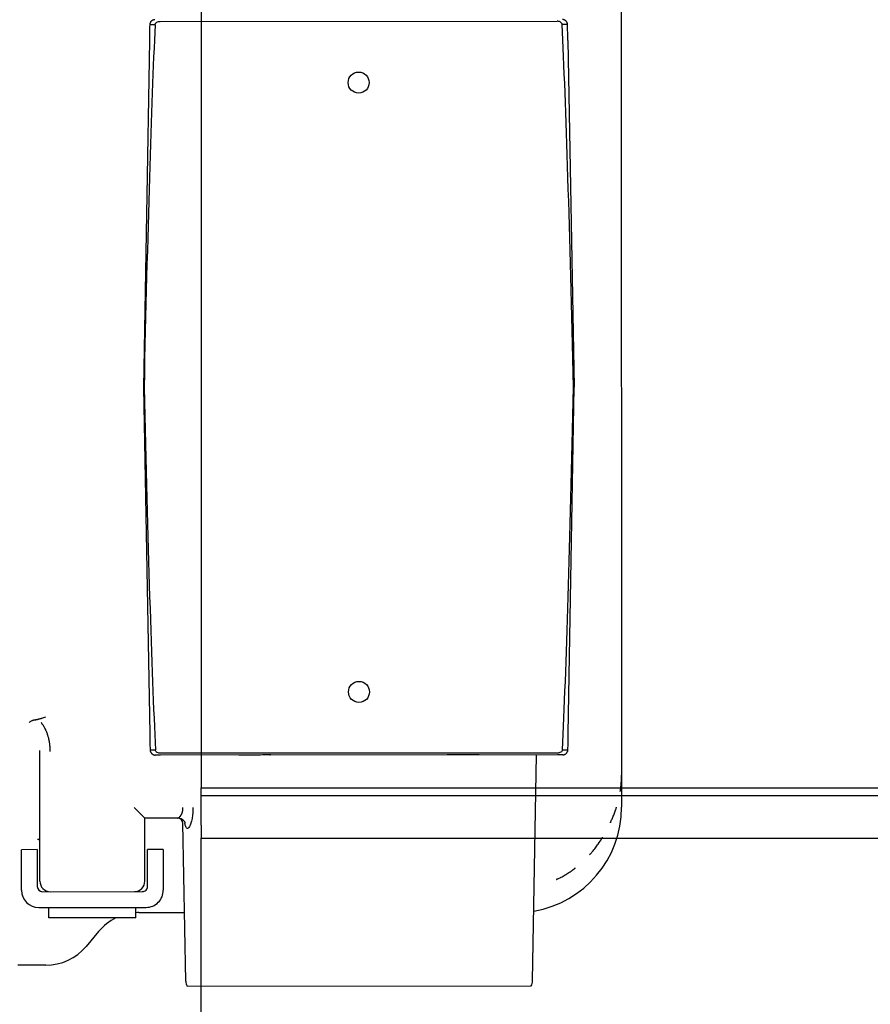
# Model space of a CAD drawing. Extents: x -89225 to 110569, y 13360 to 87647.
# Tile 334 of 478: x 41761 to 41842, y 79862 to 79956. Entities that reach past the tile are written whole.
import ezdxf

# ---------------------------------------------------------------- set-up
doc = ezdxf.new("R2010")
doc.units = 0
doc.layers.add('Iv-Lines 035', color=4, linetype='Continuous')

# ---------------------------------------------------------------- blocks, each defined once
blk = doc.blocks.new('Leidingwerk beluchtingsinstallatie')
for p, q in [((1289139.877, -924275.385), (1289139.918, -924349.283)), ((1289095.981, -924277.525), (1289133.776, -924277.505)), ((1289094.955, -924279.373), (1289094.398, -924312.359)), ((1289134.804, -924279.351), (1289135.398, -924312.336)), ((1289094.398, -924312.359), (1289094.991, -924345.344)), ((1289094.398, -924312.359), (1289094.444, -924312.359)), ((1289134.84, -924345.322), (1289135.398, -924312.336)), ((1289135.398, -924312.336), (1289135.352, -924312.336)), ((1289084.516, -924346.922), (1289084.516, -924346.922)), ((1289084.523, -924359.364), (1289084.517, -924347.005)), ((1289133.814, -924347.17), (1289096.019, -924347.19)), ((1289133.815, -924347.337), (1289096.019, -924347.358)), ((1289131.446, -924368.856), (1289131.809, -924347.338)), ((1289139.918, -924349.283), (1289139.919, -924352.334)), ((1289094.52, -924353.359), (1289093.519, -924352.359)), ((1289097.605, -924353.357), (1289094.52, -924353.359)), ((1289094.523, -924359.359), (1289094.52, -924353.359)), ((1289097.611, -924353.357), (1289097.605, -924353.357)), ((1289098.411, -924368.874), (1289098.141, -924353.848)), ((1289084.28, -924356.364), (1289082.78, -924356.365)), ((1289082.782, -924360.226), (1289082.78, -924356.365)), ((1289084.28, -924356.364), (1289084.282, -924359.864)), ((1289096.28, -924356.358), (1289094.78, -924356.358)), ((1289094.782, -924359.858), (1289094.78, -924356.358)), ((1289096.28, -924356.358), (1289096.282, -924360.218)), ((1289084.782, -924360.364), (1289094.282, -924360.359)), ((1289084.422, -924361.864), (1289094.644, -924361.859)), ((1289085.385, -924362.864), (1289085.385, -924361.864)), ((1289093.665, -924362.859), (1289093.665, -924361.859)), ((1289093.665, -924362.859), (1289085.385, -924362.864)), ((1289093.952, -924362.359), (1289098.294, -924362.357)), ((1289090.123, -924364.147), (1289088.925, -924365.576)), ((1289085.096, -924367.364), (1289082.428, -924367.365)), ((1289098.545, -924369.356), (1289131.312, -924369.339))]:
    blk.add_line(p, q)
for centre in [(1289114.882, -924283.347), (1289114.913, -924341.347)]:
    blk.add_circle(centre, 1)
for centre, radius, start, end in [((1289129.919, -924352.339), 10, 279.43125, 0.03126), ((1289097.641, -924353.857), 0.5, 1.03126, 80.51486), ((1289085.523, -924359.364), 1, 180.03126, 270.03126), ((1289093.523, -924359.359), 1, 270.03126, 0.03126), ((1289084.421, -924360.225), 1.639, 180.03126, 270.03126), ((1289084.782, -924359.864), 0.5, 180.03126, 270.03126), ((1289094.282, -924359.859), 0.5, 270.03126, 0.03126), ((1289094.643, -924360.219), 1.639, 270.03126, 0.03126), ((1289093.955, -924367.359), 5, 115.8732, 140.03126), ((1289093.955, -924367.359), 5, 90.03126, 93.32227), ((1289085.093, -924362.364), 5, 270.03126, 320.03126), ((1289099.411, -924368.856), 1, 181.03126, 210.03126), ((1289130.446, -924368.839), 1, 330.03126, 359.03126)]:
    blk.add_arc(centre, radius, start, end)
for centre, major_axis, ratio, start_param, end_param in [((1289134.723, -924330.398), (-1.083, 60.186), 0.016613, 5.016893, 5.774466), ((1288473.879, -924290.886), (-453.268, 481.419), 0.999452, 3.974825, 3.977131), ((1289095.092, -924330.42), (1.018, 60.187), 0.016613, 0.508719, 1.266292), ((1289756.756, -924290.998), (-388.093, 536.547), 0.999316, 0.925054, 0.927357), ((1289095.073, -924294.297), (1.083, -60.186), 0.016613, 5.016893, 5.774466), ((1289134.703, -924294.275), (-1.018, -60.187), 0.016613, 0.508719, 1.266292), ((1289816.011, -918712.797), (732.654, 5631.148), 0.023964, 3.151312, 3.153968), ((1289756.778, -924332.996), (387.507, 536.97), 0.999316, 2.214235, 2.216538), ((1288473.04, -924333.697), (388.093, -536.547), 0.999316, 0.925054, 0.927357)]:
    blk.add_ellipse(centre, major_axis=major_axis, ratio=ratio, start_param=start_param, end_param=end_param)
for points, knots in [([(1289095.476, -924277.358), (1289095.464, -924277.358), (1289095.452, -924277.358), (1289095.439, -924277.36), (1289095.424, -924277.361), (1289095.408, -924277.363), (1289095.392, -924277.366), (1289095.375, -924277.37), (1289095.359, -924277.374), (1289095.341, -924277.379), (1289095.325, -924277.384), (1289095.308, -924277.39), (1289095.291, -924277.397), (1289095.275, -924277.404), (1289095.258, -924277.412), (1289095.241, -924277.421), (1289095.225, -924277.43), (1289095.209, -924277.44), (1289095.193, -924277.451), (1289095.188, -924277.455), (1289095.182, -924277.459), (1289095.177, -924277.463), (1289095.163, -924277.474), (1289095.148, -924277.486), (1289095.135, -924277.499), (1289095.12, -924277.513), (1289095.107, -924277.528), (1289095.094, -924277.545), (1289095.081, -924277.561), (1289095.069, -924277.578), (1289095.058, -924277.595), (1289095.052, -924277.606), (1289095.046, -924277.617), (1289095.04, -924277.628), (1289095.03, -924277.646), (1289095.022, -924277.665), (1289095.014, -924277.685), (1289095.007, -924277.705), (1289095, -924277.725), (1289094.996, -924277.745), (1289094.991, -924277.765), (1289094.987, -924277.786), (1289094.985, -924277.806), (1289094.984, -924277.82), (1289094.983, -924277.834), (1289094.983, -924277.848)], [0.0171777, 0.0171777, 0.0171777, 0.0171777, 0.0861681, 0.0861681, 0.0861681, 0.168084, 0.168084, 0.168084, 0.25, 0.25, 0.25, 0.3270152, 0.3270152, 0.3270152, 0.4023798, 0.4023798, 0.4023798, 0.4756233, 0.4756233, 0.4756233, 0.5, 0.5, 0.5, 0.5674058, 0.5674058, 0.5674058, 0.6390415, 0.6390415, 0.6390415, 0.7087374, 0.7087374, 0.7087374, 0.75, 0.75, 0.75, 0.8179198, 0.8179198, 0.8179198, 0.8857559, 0.8857559, 0.8857559, 0.9536886, 0.9536886, 0.9536886, 1, 1, 1, 1]), ([(1289095.494, -924277.847), (1289095.494, -924277.821), (1289095.5, -924277.795), (1289095.52, -924277.744), (1289095.535, -924277.719), (1289095.582, -924277.659), (1289095.622, -924277.625), (1289095.716, -924277.573), (1289095.764, -924277.556), (1289095.84, -924277.537), (1289095.869, -924277.532), (1289095.926, -924277.526), (1289095.953, -924277.525), (1289095.981, -924277.525)], [0.00000174, 0.00000174, 0.00000174, 0.00000174, 0.00775826, 0.00775826, 0.01643915, 0.01643915, 0.03030839, 0.03030839, 0.04212326, 0.04212326, 0.04911583, 0.04911583, 0.05564539, 0.05564539, 0.05564539, 0.05564539]), ([(1289134.263, -924277.825), (1289134.263, -924277.8), (1289134.258, -924277.774), (1289134.238, -924277.723), (1289134.222, -924277.697), (1289134.175, -924277.638), (1289134.135, -924277.604), (1289134.041, -924277.552), (1289133.994, -924277.535), (1289133.917, -924277.517), (1289133.888, -924277.512), (1289133.831, -924277.506), (1289133.804, -924277.504), (1289133.776, -924277.505)], [-0.07004507, -0.07004507, -0.07004507, -0.07004507, -0.06028116, -0.06028116, -0.04935356, -0.04935356, -0.03189482, -0.03189482, -0.01702216, -0.01702216, -0.00821984, -0.00821984, -0.00000037, -0.00000037, -0.00000037, -0.00000037]), ([(1289134.775, -924277.826), (1289134.773, -924277.827), (1289134.769, -924277.826), (1289134.763, -924277.826), (1289134.757, -924277.826), (1289134.748, -924277.826), (1289134.738, -924277.826), (1289134.728, -924277.826), (1289134.715, -924277.826), (1289134.701, -924277.825), (1289134.687, -924277.825), (1289134.67, -924277.825), (1289134.652, -924277.825), (1289134.604, -924277.825), (1289134.542, -924277.825), (1289134.466, -924277.825), (1289134.45, -924277.825), (1289134.435, -924277.825), (1289134.418, -924277.825), (1289134.389, -924277.825), (1289134.357, -924277.825), (1289134.324, -924277.825), (1289134.304, -924277.825), (1289134.284, -924277.825), (1289134.263, -924277.825)], [0.0000104, 0.0000104, 0.0000104, 0.0000104, 0.1250051, 0.1250051, 0.1250051, 0.2450345, 0.2450345, 0.2450345, 0.3631161, 0.3631161, 0.3631161, 0.4786393, 0.4786393, 0.4786393, 0.7731726, 0.7731726, 0.7731726, 0.8315392, 0.8315392, 0.8315392, 0.9377191, 0.9377191, 0.9377191, 0.9999117, 0.9999117, 0.9999117, 0.9999117]), ([(1289134.775, -924277.826), (1289134.775, -924277.806), (1289134.773, -924277.786), (1289134.77, -924277.765), (1289134.767, -924277.745), (1289134.763, -924277.724), (1289134.757, -924277.704), (1289134.751, -924277.684), (1289134.744, -924277.664), (1289134.736, -924277.645), (1289134.73, -924277.632), (1289134.724, -924277.619), (1289134.718, -924277.606), (1289134.708, -924277.588), (1289134.697, -924277.57), (1289134.685, -924277.553), (1289134.673, -924277.535), (1289134.661, -924277.519), (1289134.647, -924277.503), (1289134.639, -924277.494), (1289134.631, -924277.486), (1289134.622, -924277.478), (1289134.609, -924277.465), (1289134.595, -924277.452), (1289134.58, -924277.441), (1289134.564, -924277.429), (1289134.548, -924277.419), (1289134.532, -924277.409), (1289134.515, -924277.399), (1289134.499, -924277.39), (1289134.482, -924277.383), (1289134.465, -924277.375), (1289134.448, -924277.368), (1289134.431, -924277.363), (1289134.426, -924277.361), (1289134.421, -924277.359), (1289134.416, -924277.358), (1289134.399, -924277.353), (1289134.382, -924277.348), (1289134.366, -924277.345), (1289134.349, -924277.342), (1289134.333, -924277.34), (1289134.317, -924277.338), (1289134.305, -924277.337), (1289134.293, -924277.337), (1289134.281, -924277.337)], [0, 0, 0, 0, 0.06792, 0.06792, 0.06792, 0.1357556, 0.1357556, 0.1357556, 0.2036866, 0.2036866, 0.2036866, 0.25, 0.25, 0.25, 0.319475, 0.319475, 0.319475, 0.3908389, 0.3908389, 0.3908389, 0.4325944, 0.4325944, 0.4325944, 0.5, 0.5, 0.5, 0.573586, 0.573586, 0.573586, 0.6486211, 0.6486211, 0.6486211, 0.7259926, 0.7259926, 0.7259926, 0.75, 0.75, 0.75, 0.8308233, 0.8308233, 0.8308233, 0.9159462, 0.9159462, 0.9159462, 0.9828222, 0.9828222, 0.9828222, 0.9828222]), ([(1289095.494, -924277.847), (1289095.459, -924277.846), (1289095.426, -924277.846), (1289095.394, -924277.846), (1289095.358, -924277.846), (1289095.324, -924277.846), (1289095.292, -924277.846), (1289095.191, -924277.846), (1289095.116, -924277.846), (1289095.065, -924277.847), (1289095.049, -924277.847), (1289095.036, -924277.847), (1289095.025, -924277.847), (1289095.014, -924277.848), (1289095.005, -924277.848), (1289094.998, -924277.848), (1289094.991, -924277.848), (1289094.987, -924277.848), (1289094.984, -924277.848), (1289094.984, -924277.848), (1289094.983, -924277.848), (1289094.983, -924277.848)], [0.0000883, 0.0000883, 0.0000883, 0.0000883, 0.1057348, 0.1057348, 0.1057348, 0.2267977, 0.2267977, 0.2267977, 0.6153723, 0.6153723, 0.6153723, 0.7338801, 0.7338801, 0.7338801, 0.8542883, 0.8542883, 0.8542883, 0.9775162, 0.9775162, 0.9775162, 0.9999896, 0.9999896, 0.9999896, 0.9999896]), ([(1289084.067, -924344.011), (1289084.037, -924344.016), (1289083.982, -924344.027), (1289083.915, -924344.046), (1289083.895, -924344.052), (1289083.877, -924344.058), (1289083.86, -924344.064), (1289083.849, -924344.067), (1289083.839, -924344.071), (1289083.83, -924344.074), (1289083.818, -924344.079), (1289083.807, -924344.083), (1289083.797, -924344.087), (1289083.792, -924344.089), (1289083.787, -924344.091), (1289083.783, -924344.093), (1289083.78, -924344.094), (1289083.778, -924344.095), (1289083.776, -924344.096), (1289083.774, -924344.097), (1289083.773, -924344.097), (1289083.77, -924344.098), (1289083.67, -924344.141), (1289083.599, -924344.185), (1289083.545, -924344.226), (1289083.534, -924344.234), (1289083.524, -924344.242), (1289083.515, -924344.249)], [0.0000012, 0.0000012, 0.0000012, 0.0000012, 0.25, 0.25, 0.25, 0.3257144, 0.3257144, 0.3257144, 0.375, 0.375, 0.375, 0.4375, 0.4375, 0.4375, 0.46875, 0.46875, 0.46875, 0.484375, 0.484375, 0.484375, 0.5, 0.5, 0.5, 0.9196097, 0.9196097, 0.9196097, 0.9999998, 0.9999998, 0.9999998, 0.9999998]), ([(1289084.067, -924344.011), (1289084.093, -924344.006), (1289084.119, -924344), (1289084.146, -924343.994), (1289084.171, -924343.989), (1289084.197, -924343.983), (1289084.223, -924343.977), (1289084.248, -924343.971), (1289084.274, -924343.965), (1289084.3, -924343.958), (1289084.325, -924343.952), (1289084.351, -924343.945), (1289084.377, -924343.939), (1289084.393, -924343.934), (1289084.41, -924343.93), (1289084.426, -924343.926), (1289084.434, -924343.924), (1289084.442, -924343.922), (1289084.449, -924343.92), (1289084.454, -924343.918), (1289084.46, -924343.917), (1289084.466, -924343.915), (1289084.492, -924343.908), (1289084.519, -924343.901), (1289084.545, -924343.894), (1289084.578, -924343.885), (1289084.611, -924343.875), (1289084.644, -924343.866), (1289084.664, -924343.861), (1289084.684, -924343.855), (1289084.703, -924343.85)], [0, 0, 0, 0, 0.1375956, 0.1375956, 0.1375956, 0.2633214, 0.2633214, 0.2633214, 0.3816607, 0.3816607, 0.3816607, 0.4939735, 0.4939735, 0.4939735, 0.5625, 0.5625, 0.5625, 0.5962737, 0.5962737, 0.5962737, 0.625, 0.625, 0.625, 0.75, 0.75, 0.75, 0.9074021, 0.9074021, 0.9074021, 0.9999999, 0.9999999, 0.9999999, 0.9999999]), ([(1289085.517, -924347.005), (1289085.517, -924346.997), (1289085.517, -924346.956), (1289085.514, -924346.845), (1289085.513, -924346.8), (1289085.509, -924346.733), (1289085.508, -924346.715), (1289085.508, -924346.705), (1289085.507, -924346.69), (1289085.506, -924346.672), (1289085.502, -924346.61), (1289085.497, -924346.546), (1289085.487, -924346.449), (1289085.485, -924346.425), (1289085.482, -924346.405), (1289085.478, -924346.372), (1289085.47, -924346.305), (1289085.46, -924346.238), (1289085.452, -924346.183), (1289085.449, -924346.164), (1289085.442, -924346.124), (1289085.439, -924346.109), (1289085.426, -924346.032), (1289085.414, -924345.972), (1289085.398, -924345.899), (1289085.393, -924345.878), (1289085.389, -924345.857), (1289085.385, -924345.843), (1289085.385, -924345.843), (1289085.383, -924345.832), (1289085.38, -924345.822), (1289085.371, -924345.782), (1289085.363, -924345.747), (1289085.34, -924345.658), (1289085.325, -924345.604), (1289085.298, -924345.515), (1289085.288, -924345.483), (1289085.271, -924345.429), (1289085.262, -924345.401), (1289085.252, -924345.372), (1289085.245, -924345.352), (1289085.242, -924345.343), (1289085.204, -924345.237), (1289085.169, -924345.148), (1289085.123, -924345.043), (1289085.112, -924345.019), (1289085.101, -924344.994), (1289085.084, -924344.957), (1289085.065, -924344.918), (1289085.026, -924344.839), (1289084.998, -924344.785), (1289084.95, -924344.701), (1289084.934, -924344.673), (1289084.899, -924344.616), (1289084.879, -924344.584), (1289084.843, -924344.529), (1289084.826, -924344.505), (1289084.803, -924344.471), (1289084.795, -924344.461), (1289084.781, -924344.44), (1289084.769, -924344.425), (1289084.719, -924344.358), (1289084.682, -924344.312), (1289084.65, -924344.274)], [0, 0, 0, 0, 0.0625, 0.0625, 0.09375, 0.09375, 0.101562, 0.101562, 0.109375, 0.125, 0.125, 0.1875, 0.1875, 0.203125, 0.203125, 0.21875, 0.25, 0.28125, 0.28125, 0.296875, 0.296875, 0.3125, 0.3125, 0.375, 0.375, 0.390625, 0.398437, 0.398437, 0.40625, 0.40625, 0.4375, 0.4375, 0.5, 0.5, 0.5625, 0.5625, 0.59375, 0.59375, 0.609375, 0.617187, 0.617187, 0.625, 0.625, 0.6875, 0.6875, 0.703125, 0.703125, 0.71875, 0.75, 0.75, 0.8125, 0.8125, 0.84375, 0.84375, 0.875, 0.875, 0.90625, 0.90625, 0.921875, 0.921875, 0.9375, 0.9375, 1, 1, 1, 1]), ([(1289084.516, -924347.006), (1289084.516, -924347.005), (1289084.516, -924347.005), (1289084.516, -924347.003), (1289084.516, -924347.001), (1289084.516, -924346.996), (1289084.516, -924346.993), (1289084.516, -924346.983), (1289084.516, -924346.977), (1289084.516, -924346.962), (1289084.516, -924346.949), (1289084.516, -924346.929), (1289084.516, -924346.922), (1289084.516, -924346.922)], [0, 0, 0, 0, 0.00012318, 0.00012318, 0.000611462, 0.000611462, 0.001588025, 0.001588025, 0.003541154, 0.003541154, 0.005938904, 0.005938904, 0.008336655, 0.008336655, 0.008336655, 0.008336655]), ([(1289084.516, -924347.005), (1289084.516, -924346.989), (1289084.516, -924346.973), (1289084.516, -924346.951), (1289084.516, -924346.945), (1289084.516, -924346.935), (1289084.516, -924346.932), (1289084.516, -924346.927), (1289084.516, -924346.926), (1289084.516, -924346.924), (1289084.516, -924346.923), (1289084.516, -924346.923), (1289084.516, -924346.922), (1289084.516, -924346.922), (1289084.516, -924346.922), (1289084.516, -924346.922)], [0, 0, 0, 0, 0.004854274, 0.004854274, 0.006674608, 0.006674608, 0.007645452, 0.007645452, 0.008130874, 0.008130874, 0.008252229, 0.008252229, 0.008312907, 0.008312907, 0.008343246, 0.008343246, 0.008343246, 0.008343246]), ([(1289095.021, -924346.869), (1289095.02, -924346.889), (1289095.022, -924346.909), (1289095.025, -924346.93), (1289095.028, -924346.95), (1289095.033, -924346.971), (1289095.038, -924346.991), (1289095.044, -924347.011), (1289095.051, -924347.031), (1289095.059, -924347.05), (1289095.065, -924347.063), (1289095.071, -924347.076), (1289095.078, -924347.089), (1289095.087, -924347.107), (1289095.098, -924347.125), (1289095.11, -924347.142), (1289095.122, -924347.16), (1289095.135, -924347.176), (1289095.148, -924347.192), (1289095.156, -924347.201), (1289095.165, -924347.209), (1289095.173, -924347.217), (1289095.187, -924347.23), (1289095.201, -924347.242), (1289095.215, -924347.254), (1289095.231, -924347.266), (1289095.247, -924347.276), (1289095.263, -924347.286), (1289095.28, -924347.296), (1289095.297, -924347.304), (1289095.313, -924347.312), (1289095.33, -924347.32), (1289095.347, -924347.327), (1289095.364, -924347.332), (1289095.369, -924347.334), (1289095.374, -924347.336), (1289095.379, -924347.337), (1289095.397, -924347.342), (1289095.413, -924347.347), (1289095.429, -924347.35), (1289095.446, -924347.353), (1289095.463, -924347.355), (1289095.478, -924347.357), (1289095.491, -924347.358), (1289095.503, -924347.358), (1289095.514, -924347.358)], [0, 0, 0, 0, 0.0678733, 0.0678733, 0.0678733, 0.1356656, 0.1356656, 0.1356656, 0.203558, 0.203558, 0.203558, 0.25, 0.25, 0.25, 0.3194396, 0.3194396, 0.3194396, 0.3907694, 0.3907694, 0.3907694, 0.43248, 0.43248, 0.43248, 0.5, 0.5, 0.5, 0.5735559, 0.5735559, 0.5735559, 0.6485627, 0.6485627, 0.6485627, 0.7259095, 0.7259095, 0.7259095, 0.75, 0.75, 0.75, 0.8308074, 0.8308074, 0.8308074, 0.9159231, 0.9159231, 0.9159231, 0.9828113, 0.9828113, 0.9828113, 0.9828113]), ([(1289095.021, -924346.869), (1289095.022, -924346.868), (1289095.026, -924346.868), (1289095.033, -924346.869), (1289095.039, -924346.869), (1289095.047, -924346.869), (1289095.057, -924346.869), (1289095.067, -924346.869), (1289095.08, -924346.869), (1289095.094, -924346.87), (1289095.109, -924346.87), (1289095.125, -924346.87), (1289095.144, -924346.87), (1289095.191, -924346.87), (1289095.253, -924346.87), (1289095.33, -924346.87), (1289095.345, -924346.87), (1289095.361, -924346.87), (1289095.377, -924346.87), (1289095.407, -924346.87), (1289095.438, -924346.87), (1289095.472, -924346.87), (1289095.491, -924346.87), (1289095.511, -924346.87), (1289095.532, -924346.87)], [0.0000104, 0.0000104, 0.0000104, 0.0000104, 0.1250051, 0.1250051, 0.1250051, 0.2450345, 0.2450345, 0.2450345, 0.3631161, 0.3631161, 0.3631161, 0.4786393, 0.4786393, 0.4786393, 0.7731726, 0.7731726, 0.7731726, 0.8315392, 0.8315392, 0.8315392, 0.9377191, 0.9377191, 0.9377191, 0.9999117, 0.9999117, 0.9999117, 0.9999117]), ([(1289096.019, -924347.19), (1289095.992, -924347.19), (1289095.964, -924347.189), (1289095.908, -924347.183), (1289095.879, -924347.178), (1289095.802, -924347.16), (1289095.755, -924347.143), (1289095.66, -924347.091), (1289095.62, -924347.057), (1289095.573, -924346.998), (1289095.558, -924346.972), (1289095.538, -924346.921), (1289095.532, -924346.895), (1289095.532, -924346.87)], [0.00000037, 0.00000037, 0.00000037, 0.00000037, 0.00820408, 0.00820408, 0.01698756, 0.01698756, 0.03185537, 0.03185537, 0.04933071, 0.04933071, 0.06027646, 0.06027646, 0.070055, 0.070055, 0.070055, 0.070055]), ([(1289134.301, -924346.848), (1289134.301, -924346.874), (1289134.295, -924346.9), (1289134.276, -924346.951), (1289134.26, -924346.976), (1289134.213, -924347.035), (1289134.173, -924347.07), (1289134.079, -924347.122), (1289134.032, -924347.139), (1289133.955, -924347.157), (1289133.926, -924347.162), (1289133.869, -924347.168), (1289133.842, -924347.17), (1289133.814, -924347.17)], [0.00000174, 0.00000174, 0.00000174, 0.00000174, 0.00775826, 0.00775826, 0.01643915, 0.01643915, 0.03030839, 0.03030839, 0.04212326, 0.04212326, 0.04911583, 0.04911583, 0.05564539, 0.05564539, 0.05564539, 0.05564539]), ([(1289134.301, -924346.848), (1289134.336, -924346.849), (1289134.37, -924346.849), (1289134.401, -924346.849), (1289134.438, -924346.849), (1289134.472, -924346.849), (1289134.503, -924346.849), (1289134.605, -924346.849), (1289134.68, -924346.849), (1289134.73, -924346.848), (1289134.746, -924346.848), (1289134.759, -924346.848), (1289134.77, -924346.847), (1289134.781, -924346.847), (1289134.79, -924346.847), (1289134.797, -924346.847), (1289134.804, -924346.847), (1289134.809, -924346.847), (1289134.811, -924346.847), (1289134.812, -924346.847), (1289134.812, -924346.846), (1289134.812, -924346.847)], [0.0000883, 0.0000883, 0.0000883, 0.0000883, 0.1057348, 0.1057348, 0.1057348, 0.2267977, 0.2267977, 0.2267977, 0.6153723, 0.6153723, 0.6153723, 0.7338801, 0.7338801, 0.7338801, 0.8542883, 0.8542883, 0.8542883, 0.9775162, 0.9775162, 0.9775162, 0.9999896, 0.9999896, 0.9999896, 0.9999896]), ([(1289134.32, -924347.337), (1289134.331, -924347.337), (1289134.343, -924347.337), (1289134.356, -924347.335), (1289134.371, -924347.334), (1289134.387, -924347.332), (1289134.403, -924347.329), (1289134.42, -924347.325), (1289134.437, -924347.321), (1289134.454, -924347.316), (1289134.47, -924347.311), (1289134.487, -924347.305), (1289134.504, -924347.298), (1289134.521, -924347.291), (1289134.537, -924347.283), (1289134.554, -924347.274), (1289134.57, -924347.265), (1289134.586, -924347.255), (1289134.602, -924347.244), (1289134.608, -924347.24), (1289134.613, -924347.236), (1289134.618, -924347.232), (1289134.633, -924347.221), (1289134.647, -924347.209), (1289134.66, -924347.196), (1289134.675, -924347.182), (1289134.689, -924347.167), (1289134.702, -924347.15), (1289134.714, -924347.134), (1289134.726, -924347.117), (1289134.737, -924347.1), (1289134.744, -924347.089), (1289134.75, -924347.078), (1289134.756, -924347.067), (1289134.765, -924347.049), (1289134.774, -924347.03), (1289134.781, -924347.01), (1289134.789, -924346.99), (1289134.795, -924346.97), (1289134.8, -924346.95), (1289134.805, -924346.93), (1289134.808, -924346.909), (1289134.81, -924346.889), (1289134.812, -924346.875), (1289134.813, -924346.861), (1289134.812, -924346.847)], [0.0171886, 0.0171886, 0.0171886, 0.0171886, 0.0861638, 0.0861638, 0.0861638, 0.1680819, 0.1680819, 0.1680819, 0.25, 0.25, 0.25, 0.3269908, 0.3269908, 0.3269908, 0.4023287, 0.4023287, 0.4023287, 0.4755422, 0.4755422, 0.4755422, 0.5, 0.5, 0.5, 0.5675202, 0.5675202, 0.5675202, 0.6391219, 0.6391219, 0.6391219, 0.7087824, 0.7087824, 0.7087824, 0.75, 0.75, 0.75, 0.817881, 0.817881, 0.817881, 0.8856751, 0.8856751, 0.8856751, 0.9535608, 0.9535608, 0.9535608, 1, 1, 1, 1]), ([(1289096.019, -924347.358), (1289095.968, -924347.358), (1289095.917, -924347.358), (1289095.819, -924347.358), (1289095.771, -924347.358), (1289095.683, -924347.358), (1289095.643, -924347.358), (1289095.579, -924347.358), (1289095.553, -924347.358), (1289095.525, -924347.358), (1289095.518, -924347.358), (1289095.514, -924347.358)], [0, 0, 0, 0, 0.01522611, 0.01522611, 0.03081852, 0.03081852, 0.04727122, 0.04727122, 0.06336278, 0.06336278, 0.07364383, 0.07364383, 0.07364383, 0.07364383]), ([(1289106.505, -924347.352), (1289106.505, -924347.352), (1289106.505, -924347.352), (1289106.505, -924347.352), (1289106.505, -924347.352), (1289106.503, -924347.352), (1289106.5, -924347.352), (1289106.481, -924347.352), (1289106.454, -924347.352), (1289106.332, -924347.352), (1289106.196, -924347.352), (1289105.838, -924347.353), (1289105.611, -924347.353), (1289105.095, -924347.353), (1289104.799, -924347.353), (1289104.168, -924347.353), (1289103.822, -924347.354), (1289103.48, -924347.354)], [0.075921, 0.075921, 0.075921, 0.075921, 0.0761984, 0.0761984, 0.0816973, 0.0816973, 0.0981988, 0.0981988, 0.1478487, 0.1478487, 0.2464283, 0.2464283, 0.345065, 0.345065, 0.4434666, 0.4434666, 0.5459047, 0.5459047, 0.5459047, 0.5459047]), ([(1289106.512, -924347.352), (1289106.511, -924347.352), (1289106.511, -924347.352), (1289106.51, -924347.352), (1289106.509, -924347.352), (1289106.509, -924347.352), (1289106.508, -924347.352), (1289106.508, -924347.352), (1289106.508, -924347.352), (1289106.507, -924347.352), (1289106.507, -924347.352), (1289106.507, -924347.352), (1289106.506, -924347.352), (1289106.506, -924347.352), (1289106.506, -924347.352), (1289106.506, -924347.352), (1289106.505, -924347.352), (1289106.505, -924347.352)], [0, 0, 0, 0, 0.000201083, 0.000201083, 0.00033812, 0.00033812, 0.000508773, 0.000508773, 0.000683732, 0.000683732, 0.000982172, 0.000982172, 0.001684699, 0.001684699, 0.003789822, 0.003789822, 0.00656678, 0.00656678, 0.00656678, 0.00656678]), ([(1289123.387, -924347.343), (1289123.368, -924347.343), (1289123.353, -924347.343), (1289123.338, -924347.343), (1289123.335, -924347.343), (1289123.331, -924347.343), (1289123.33, -924347.343), (1289123.329, -924347.343), (1289123.329, -924347.343), (1289123.328, -924347.343), (1289123.328, -924347.343), (1289123.328, -924347.343), (1289123.328, -924347.343), (1289123.327, -924347.343), (1289123.327, -924347.343), (1289123.327, -924347.343), (1289123.326, -924347.343), (1289123.326, -924347.343), (1289123.326, -924347.343), (1289123.325, -924347.343), (1289123.325, -924347.343), (1289123.324, -924347.343), (1289123.323, -924347.343), (1289123.322, -924347.343)], [0, 0, 0, 0, 0.02990597, 0.02990597, 0.04496097, 0.04496097, 0.05248978, 0.05248978, 0.05624904, 0.05624904, 0.0581267, 0.0581267, 0.05906909, 0.05906909, 0.05955569, 0.05955569, 0.0596947, 0.0596947, 0.05980987, 0.05980987, 0.06000538, 0.06000538, 0.06023084, 0.06023084, 0.06023084, 0.06023084]), ([(1289126.353, -924347.341), (1289126.04, -924347.341), (1289125.723, -924347.342), (1289125.113, -924347.342), (1289124.814, -924347.342), (1289124.289, -924347.342), (1289124.055, -924347.343), (1289123.682, -924347.343), (1289123.537, -924347.343), (1289123.408, -924347.343), (1289123.378, -924347.343), (1289123.35, -924347.343), (1289123.343, -924347.343), (1289123.335, -924347.343), (1289123.332, -924347.343), (1289123.33, -924347.343), (1289123.329, -924347.343), (1289123.329, -924347.343)], [0, 0, 0, 0, 0.0940587, 0.0940587, 0.19213, 0.19213, 0.290257, 0.290257, 0.3885656, 0.3885656, 0.4306411, 0.4306411, 0.4484753, 0.4484753, 0.4618485, 0.4618485, 0.4700964, 0.4700964, 0.4700964, 0.4700964]), ([(1289134.32, -924347.337), (1289134.314, -924347.337), (1289134.3, -924347.337), (1289134.258, -924347.337), (1289134.229, -924347.337), (1289134.157, -924347.337), (1289134.113, -924347.337), (1289134.019, -924347.337), (1289133.967, -924347.337), (1289133.882, -924347.337), (1289133.848, -924347.337), (1289133.815, -924347.337)], [0, 0, 0, 0, 0.01521995, 0.01521995, 0.03102856, 0.03102856, 0.04745374, 0.04745374, 0.06358963, 0.06358963, 0.07364343, 0.07364343, 0.07364343, 0.07364343]), ([(1289139.796, -924350.817), (1289139.796, -924350.817), (1289139.796, -924350.814), (1289139.797, -924350.81), (1289139.797, -924350.808), (1289139.798, -924350.802), (1289139.799, -924350.799), (1289139.801, -924350.787), (1289139.802, -924350.779), (1289139.806, -924350.756), (1289139.808, -924350.74), (1289139.816, -924350.693), (1289139.82, -924350.662), (1289139.834, -924350.567), (1289139.842, -924350.504), (1289139.865, -924350.313), (1289139.878, -924350.186), (1289139.898, -924349.93), (1289139.905, -924349.802), (1289139.915, -924349.545), (1289139.918, -924349.418), (1289139.918, -924349.283)], [-0.000014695, -0.000014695, -0.000014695, -0.000014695, -0.000008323, -0.000008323, -0.00000195, -0.00000195, 0.000010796, 0.000010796, 0.000036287, 0.000036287, 0.00008727, 0.00008727, 0.000189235, 0.000189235, 0.000393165, 0.000393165, 0.000801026, 0.000801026, 0.001208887, 0.001208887, 0.001616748, 0.001616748, 0.001616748, 0.001616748]), ([(1289097.605, -924353.357), (1289097.611, -924353.357), (1289097.618, -924353.357), (1289097.626, -924353.356), (1289097.629, -924353.356), (1289097.632, -924353.355), (1289097.635, -924353.355), (1289097.643, -924353.354), (1289097.652, -924353.352), (1289097.662, -924353.35), (1289097.666, -924353.349), (1289097.671, -924353.348), (1289097.676, -924353.346), (1289097.686, -924353.343), (1289097.697, -924353.339), (1289097.708, -924353.334), (1289097.715, -924353.332), (1289097.721, -924353.329), (1289097.728, -924353.325), (1289097.738, -924353.32), (1289097.748, -924353.315), (1289097.758, -924353.308), (1289097.764, -924353.305), (1289097.769, -924353.302), (1289097.774, -924353.298), (1289097.777, -924353.296), (1289097.781, -924353.294), (1289097.784, -924353.291), (1289097.786, -924353.29), (1289097.789, -924353.288), (1289097.791, -924353.286), (1289097.798, -924353.281), (1289097.804, -924353.277), (1289097.81, -924353.272), (1289097.823, -924353.261), (1289097.835, -924353.25), (1289097.847, -924353.239), (1289097.86, -924353.226), (1289097.873, -924353.213), (1289097.885, -924353.2), (1289097.889, -924353.195), (1289097.892, -924353.191), (1289097.896, -924353.187), (1289097.908, -924353.173), (1289097.919, -924353.159), (1289097.929, -924353.145), (1289097.932, -924353.141), (1289097.935, -924353.138), (1289097.937, -924353.134), (1289097.943, -924353.126), (1289097.948, -924353.119), (1289097.953, -924353.111), (1289097.957, -924353.106), (1289097.96, -924353.101), (1289097.963, -924353.096), (1289097.965, -924353.092), (1289097.967, -924353.09), (1289097.97, -924353.086), (1289097.98, -924353.07), (1289097.997, -924353.039), (1289098.01, -924353.015), (1289098.011, -924353.013), (1289098.012, -924353.012), (1289098.013, -924353.01), (1289098.017, -924353.002), (1289098.021, -924352.993), (1289098.026, -924352.984), (1289098.035, -924352.965), (1289098.043, -924352.946), (1289098.052, -924352.927), (1289098.063, -924352.899), (1289098.073, -924352.872), (1289098.083, -924352.844), (1289098.088, -924352.83), (1289098.092, -924352.816), (1289098.096, -924352.802), (1289098.099, -924352.795), (1289098.101, -924352.788), (1289098.103, -924352.781), (1289098.104, -924352.777), (1289098.105, -924352.774), (1289098.106, -924352.77), (1289098.107, -924352.767), (1289098.108, -924352.764), (1289098.109, -924352.76), (1289098.118, -924352.725), (1289098.126, -924352.689), (1289098.133, -924352.653), (1289098.14, -924352.616), (1289098.145, -924352.58), (1289098.149, -924352.544), (1289098.153, -924352.507), (1289098.155, -924352.47), (1289098.156, -924352.433), (1289098.156, -924352.407), (1289098.156, -924352.382), (1289098.155, -924352.357)], [0.0000001, 0.0000001, 0.0000001, 0.0000001, 0.044529, 0.044529, 0.044529, 0.0625, 0.0625, 0.0625, 0.1042544, 0.1042544, 0.1042544, 0.125, 0.125, 0.125, 0.1647144, 0.1647144, 0.1647144, 0.1875, 0.1875, 0.1875, 0.21875, 0.21875, 0.21875, 0.234375, 0.234375, 0.234375, 0.2430243, 0.2430243, 0.2430243, 0.25, 0.25, 0.25, 0.2700207, 0.2700207, 0.2700207, 0.3125, 0.3125, 0.3125, 0.3598105, 0.3598105, 0.3598105, 0.375, 0.375, 0.375, 0.4247132, 0.4247132, 0.4247132, 0.4375, 0.4375, 0.4375, 0.4654467, 0.4654467, 0.4654467, 0.484375, 0.484375, 0.484375, 0.4977857, 0.4977857, 0.4977857, 0.5563931, 0.5563931, 0.5563931, 0.560043, 0.560043, 0.560043, 0.5803732, 0.5803732, 0.5803732, 0.625, 0.625, 0.625, 0.6875, 0.6875, 0.6875, 0.71875, 0.71875, 0.71875, 0.734375, 0.734375, 0.734375, 0.7432879, 0.7432879, 0.7432879, 0.75, 0.75, 0.75, 0.8163195, 0.8163195, 0.8163195, 0.8833872, 0.8833872, 0.8833872, 0.9517472, 0.9517472, 0.9517472, 1, 1, 1, 1]), ([(1289099.097, -924352.339), (1289099.1, -924352.528), (1289099.095, -924352.713), (1289099.081, -924352.895), (1289099.073, -924352.992), (1289099.063, -924353.086), (1289099.051, -924353.177), (1289099.041, -924353.255), (1289099.029, -924353.331), (1289099.016, -924353.405), (1289099.001, -924353.487), (1289098.984, -924353.565), (1289098.966, -924353.638), (1289098.949, -924353.707), (1289098.931, -924353.772), (1289098.911, -924353.834), (1289098.89, -924353.903), (1289098.868, -924353.964), (1289098.845, -924354.02), (1289098.825, -924354.067), (1289098.805, -924354.11), (1289098.784, -924354.148), (1289098.739, -924354.229), (1289098.694, -924354.285), (1289098.649, -924354.315), (1289098.614, -924354.338), (1289098.58, -924354.345), (1289098.549, -924354.334), (1289098.54, -924354.331), (1289098.531, -924354.326), (1289098.523, -924354.32), (1289098.494, -924354.301), (1289098.467, -924354.267), (1289098.442, -924354.218), (1289098.433, -924354.201), (1289098.425, -924354.181), (1289098.416, -924354.159), (1289098.384, -924354.078), (1289098.357, -924353.974), (1289098.334, -924353.848)], [0, 0, 0, 0, 0.125, 0.125, 0.125, 0.1919974, 0.1919974, 0.1919974, 0.25, 0.25, 0.25, 0.3144733, 0.3144733, 0.3144733, 0.375, 0.375, 0.375, 0.4420863, 0.4420863, 0.4420863, 0.5, 0.5, 0.5, 0.625, 0.625, 0.625, 0.7229301, 0.7229301, 0.7229301, 0.75, 0.75, 0.75, 0.8415564, 0.8415564, 0.8415564, 0.875, 0.875, 0.875, 0.9999999, 0.9999999, 0.9999999, 0.9999999]), ([(1289138.859, -924353.786), (1289138.857, -924353.79), (1289138.855, -924353.794), (1289138.854, -924353.799), (1289138.856, -924353.796), (1289138.858, -924353.793), (1289138.859, -924353.791), (1289138.863, -924353.782), (1289138.867, -924353.775), (1289138.878, -924353.752), (1289138.885, -924353.737), (1289138.907, -924353.692), (1289138.921, -924353.662), (1289138.963, -924353.57), (1289138.991, -924353.509), (1289139.072, -924353.325), (1289139.123, -924353.201), (1289139.222, -924352.952), (1289139.268, -924352.826), (1289139.335, -924352.637), (1289139.357, -924352.573), (1289139.388, -924352.478), (1289139.398, -924352.446), (1289139.414, -924352.398), (1289139.419, -924352.382), (1289139.426, -924352.358), (1289139.429, -924352.35), (1289139.432, -924352.338), (1289139.434, -924352.334), (1289139.435, -924352.328), (1289139.436, -924352.326), (1289139.437, -924352.322), (1289139.438, -924352.319), (1289139.438, -924352.318)], [0.000018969, 0.000018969, 0.000018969, 0.000018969, 0.000031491, 0.000031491, 0.000037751, 0.000037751, 0.000044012, 0.000044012, 0.000069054, 0.000069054, 0.000119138, 0.000119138, 0.000219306, 0.000219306, 0.000419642, 0.000419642, 0.000820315, 0.000820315, 0.001220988, 0.001220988, 0.001421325, 0.001421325, 0.001521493, 0.001521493, 0.001571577, 0.001571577, 0.001596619, 0.001596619, 0.00160914, 0.00160914, 0.001615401, 0.001615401, 0.001621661, 0.001621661, 0.001621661, 0.001621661]), ([(1289098.357, -924353.802), (1289098.357, -924353.802), (1289098.352, -924353.787), (1289098.326, -924353.739), (1289098.308, -924353.709), (1289098.256, -924353.641), (1289098.22, -924353.601), (1289098.121, -924353.519), (1289098.056, -924353.477), (1289097.91, -924353.407), (1289097.826, -924353.38), (1289097.698, -924353.359), (1289097.653, -924353.356), (1289097.61, -924353.357)], [0.0284464, 0.0284464, 0.0284464, 0.0284464, 0.0522783, 0.0522783, 0.0718197, 0.0718197, 0.0949554, 0.0949554, 0.1213414, 0.1213414, 0.1501027, 0.1501027, 0.1659514, 0.1659514, 0.1659514, 0.1659514]), ([(1289097.779, -924353.376), (1289097.767, -924353.374), (1289097.756, -924353.371), (1289097.719, -924353.365), (1289097.694, -924353.361), (1289097.669, -924353.359)], [0.14586101, 0.14586101, 0.14586101, 0.14586101, 0.14983117, 0.14983117, 0.15856733, 0.15856733, 0.15856733, 0.15856733]), ([(1289084.521, -924355.608), (1289084.521, -924355.593), (1289084.521, -924355.578), (1289084.519, -924355.563), (1289084.518, -924355.549), (1289084.516, -924355.535), (1289084.514, -924355.521), (1289084.51, -924355.499), (1289084.503, -924355.472), (1289084.491, -924355.45), (1289084.49, -924355.448), (1289084.488, -924355.445), (1289084.487, -924355.443), (1289084.485, -924355.441), (1289084.484, -924355.438), (1289084.482, -924355.436), (1289084.476, -924355.427), (1289084.468, -924355.418), (1289084.455, -924355.41), (1289084.45, -924355.407), (1289084.446, -924355.405), (1289084.44, -924355.402), (1289084.438, -924355.401), (1289084.435, -924355.4), (1289084.433, -924355.399), (1289084.431, -924355.398), (1289084.428, -924355.398), (1289084.426, -924355.397), (1289084.42, -924355.395), (1289084.413, -924355.393), (1289084.407, -924355.391), (1289084.391, -924355.387), (1289084.374, -924355.385), (1289084.358, -924355.385), (1289084.353, -924355.385), (1289084.349, -924355.385), (1289084.345, -924355.386), (1289084.343, -924355.386), (1289084.341, -924355.386), (1289084.34, -924355.386), (1289084.338, -924355.387), (1289084.337, -924355.387), (1289084.335, -924355.387), (1289084.325, -924355.389), (1289084.314, -924355.392), (1289084.305, -924355.398)], [0, 0, 0, 0, 0.00667469, 0.00667469, 0.00667469, 0.01329183, 0.01329183, 0.01329183, 0.02381377, 0.02381377, 0.02381377, 0.02500114, 0.02500114, 0.02500114, 0.02628419, 0.02628419, 0.02628419, 0.03154981, 0.03154981, 0.03154981, 0.03354461, 0.03354461, 0.03354461, 0.03457441, 0.03457441, 0.03457441, 0.0353532, 0.0353532, 0.0353532, 0.03770917, 0.03770917, 0.03770917, 0.0431414, 0.0431414, 0.0431414, 0.0445959, 0.0445959, 0.0445959, 0.04514833, 0.04514833, 0.04514833, 0.04563499, 0.04563499, 0.04563499, 0.04915291, 0.04915291, 0.04915291, 0.04915291]), ([(1289084.521, -924355.614), (1289084.521, -924355.603), (1289084.52, -924355.597), (1289084.52, -924355.596), (1289084.52, -924355.596), (1289084.52, -924355.596)], [0.0019449, 0.0019449, 0.0019449, 0.0019449, 0.01325354, 0.01325354, 0.01396582, 0.01396582, 0.01396582, 0.01396582]), ([(1289084.521, -924355.628), (1289084.521, -924355.623), (1289084.521, -924355.619), (1289084.521, -924355.613), (1289084.521, -924355.611), (1289084.521, -924355.608)], [0.97833225, 0.97833225, 0.97833225, 0.97833225, 0.99254846, 0.99254846, 1, 1, 1, 1]), ([(1289084.521, -924356.842), (1289084.521, -924356.635), (1289084.521, -924356.426), (1289084.521, -924356.013), (1289084.521, -924355.806), (1289084.521, -924355.628)], [0, 0, 0, 0, 0.0620303, 0.0620303, 0.1301182, 0.1301182, 0.1301182, 0.1301182]), ([(1289136.932, -924356.784), (1289136.915, -924356.803), (1289136.905, -924356.815), (1289136.895, -924356.826), (1289136.892, -924356.83), (1289136.887, -924356.836), (1289136.884, -924356.84), (1289136.882, -924356.843), (1289136.878, -924356.847), (1289136.879, -924356.847), (1289136.88, -924356.847), (1289136.892, -924356.834), (1289136.9, -924356.825), (1289136.927, -924356.796), (1289136.98, -924356.739), (1289137.045, -924356.665), (1289137.1, -924356.602), (1289137.156, -924356.536), (1289137.21, -924356.47), (1289137.315, -924356.343), (1289137.418, -924356.213), (1289137.516, -924356.081), (1289137.559, -924356.023), (1289137.602, -924355.965), (1289137.644, -924355.906), (1289137.661, -924355.883), (1289137.677, -924355.859), (1289137.693, -924355.836), (1289137.84, -924355.627), (1289137.951, -924355.451), (1289138.025, -924355.33), (1289138.044, -924355.299), (1289138.064, -924355.265), (1289138.082, -924355.235), (1289138.09, -924355.221), (1289138.1, -924355.203), (1289138.108, -924355.189)], [-0.1569706, -0.1569706, -0.1569706, -0.1569706, -0.1465034, -0.1465034, -0.1465034, -0.1426517, -0.1426517, -0.1426517, -0.1400125, -0.1400125, -0.1400125, -0.1351226, -0.1351226, -0.1351226, -0.1182286, -0.1182286, -0.1182286, -0.10383, -0.10383, -0.10383, -0.0761121, -0.0761121, -0.0761121, -0.0638983, -0.0638983, -0.0638983, -0.0590739, -0.0590739, -0.0590739, -0.0160313, -0.0160313, -0.0160313, -0.0051563, -0.0051563, -0.0051563, 0, 0, 0, 0]), ([(1289133.775, -924359.169), (1289133.769, -924359.172), (1289133.763, -924359.175), (1289133.752, -924359.18), (1289133.748, -924359.182), (1289133.739, -924359.187), (1289133.733, -924359.19), (1289133.726, -924359.194), (1289133.723, -924359.195), (1289133.718, -924359.198), (1289133.715, -924359.199), (1289133.711, -924359.202), (1289133.717, -924359.2), (1289133.722, -924359.197), (1289133.725, -924359.196), (1289133.733, -924359.193), (1289133.739, -924359.191), (1289133.755, -924359.184), (1289133.765, -924359.179), (1289133.819, -924359.155), (1289133.862, -924359.135), (1289133.956, -924359.09), (1289134.008, -924359.065), (1289134.091, -924359.023), (1289134.124, -924359.006), (1289134.292, -924358.919), (1289134.426, -924358.845), (1289134.587, -924358.75), (1289134.616, -924358.733), (1289134.665, -924358.703), (1289134.685, -924358.691), (1289134.843, -924358.593), (1289134.98, -924358.504), (1289135.183, -924358.361), (1289135.253, -924358.312), (1289135.327, -924358.256), (1289135.333, -924358.252), (1289135.371, -924358.223), (1289135.403, -924358.198), (1289135.44, -924358.17), (1289135.444, -924358.166), (1289135.454, -924358.159), (1289135.459, -924358.155), (1289135.468, -924358.148), (1289135.472, -924358.145), (1289135.48, -924358.138), (1289135.484, -924358.134), (1289135.491, -924358.129), (1289135.493, -924358.127), (1289135.497, -924358.123), (1289135.493, -924358.125), (1289135.482, -924358.133), (1289135.474, -924358.139), (1289135.464, -924358.146), (1289135.462, -924358.147), (1289135.451, -924358.155), (1289135.442, -924358.161), (1289135.433, -924358.167)], [0.000102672, 0.000102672, 0.000102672, 0.000102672, 0.000124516, 0.000124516, 0.000138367, 0.000138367, 0.000156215, 0.000156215, 0.000165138, 0.000165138, 0.000174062, 0.000174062, 0.000182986, 0.000182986, 0.00019191, 0.00019191, 0.000209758, 0.000209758, 0.000245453, 0.000245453, 0.000388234, 0.000388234, 0.000563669, 0.000563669, 0.000673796, 0.000673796, 0.001141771, 0.001141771, 0.00124492, 0.00124492, 0.001316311, 0.001316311, 0.001816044, 0.001816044, 0.0020789, 0.0020789, 0.002101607, 0.002101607, 0.002226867, 0.002226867, 0.002244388, 0.002244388, 0.002264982, 0.002264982, 0.002280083, 0.002280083, 0.002297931, 0.002297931, 0.002306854, 0.002306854, 0.002315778, 0.002315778, 0.002347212, 0.002347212, 0.002353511, 0.002353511, 0.002387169, 0.002387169, 0.002387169, 0.002387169])]:
    blk.add_open_spline(points, degree=3, knots=knots)
for points in [[(1289106.437, -924347.352), (1289106.439, -924347.352), (1289106.44, -924347.352), (1289106.442, -924347.352)], [(1289106.444, -924347.352), (1289106.446, -924347.352), (1289106.448, -924347.352), (1289106.45, -924347.352)], [(1289106.452, -924347.352), (1289106.454, -924347.352), (1289106.455, -924347.352), (1289106.457, -924347.352)], [(1289123.384, -924347.343), (1289123.386, -924347.343), (1289123.389, -924347.343), (1289123.391, -924347.343)], [(1289123.393, -924347.343), (1289123.394, -924347.343), (1289123.396, -924347.343), (1289123.397, -924347.343)], [(1289097.616, -924353.357), (1289097.613, -924353.357), (1289097.609, -924353.357), (1289097.605, -924353.357)], [(1289097.639, -924353.357), (1289097.63, -924353.357), (1289097.621, -924353.357), (1289097.611, -924353.357)], [(1289097.618, -924353.357), (1289097.617, -924353.357), (1289097.617, -924353.357), (1289097.617, -924353.357)], [(1289097.629, -924353.357), (1289097.628, -924353.357), (1289097.626, -924353.357), (1289097.625, -924353.357)], [(1289098.324, -924353.755), (1289098.324, -924353.755), (1289098.323, -924353.755), (1289098.323, -924353.754)], [(1289098.346, -924353.801), (1289098.346, -924353.8), (1289098.346, -924353.799), (1289098.345, -924353.798)]]:
    blk.add_open_spline(points, degree=3)
blk = doc.blocks.new('Beluchtingselementen Bosman')
for p, q in [((1281289.414, -858065.822), (1281289.414, -858179.16)), ((1281289.414, -858179.895), (1281289.414, -858179.16)), ((1281289.414, -858179.16), (1283299.414, -858179.16)), ((1281289.414, -858182.721), (1281289.414, -858179.895)), ((1281289.414, -858179.895), (1283299.414, -858179.895)), ((1281289.414, -858182.721), (1281289.414, -858183.937)), ((1281289.414, -858185.495), (1281289.414, -858183.937)), ((1281289.414, -858183.937), (1283299.414, -858183.937)), ((1281289.414, -858201.487), (1281289.414, -858185.495))]:
    blk.add_line(p, q)

msp = doc.modelspace()

# ---------------------------------------------------------------- block references
at = {"layer": 'Iv-Lines 035'}
for name, p in [('Leidingwerk beluchtingsinstallatie', (-1247321.42, 1004233.528)), ('Beluchtingselementen Bosman', (-1239510.948, 938062.201))]:
    msp.add_blockref(name, p, dxfattribs=at)

doc.saveas('drawing.dxf')
